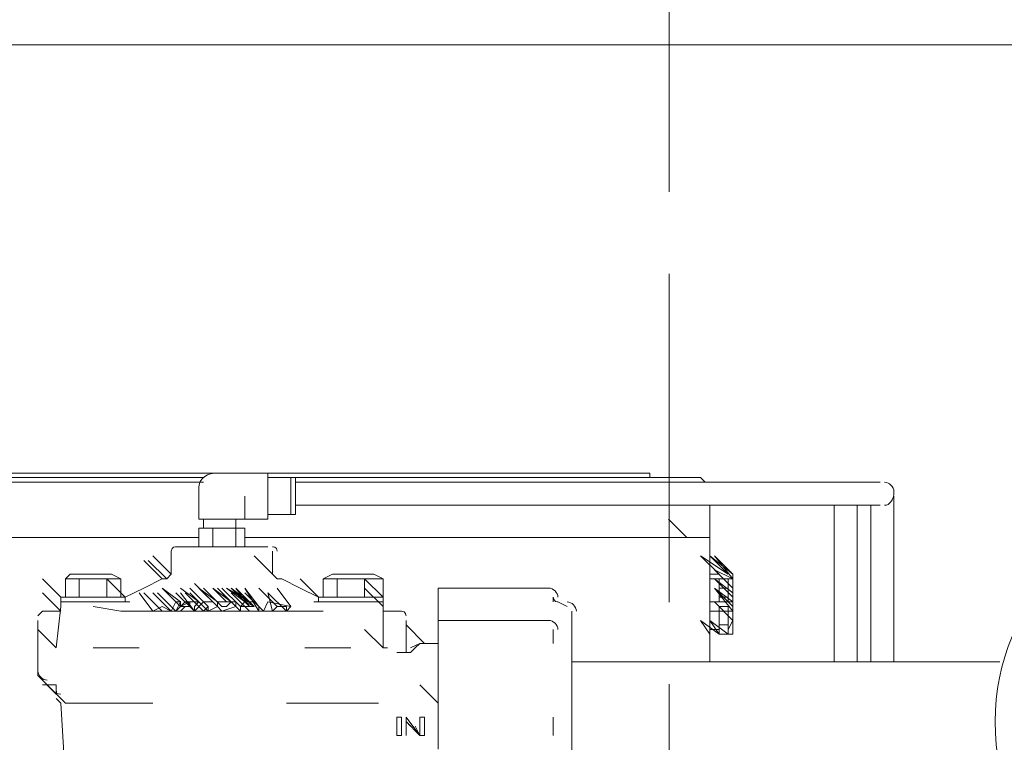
# Model space of a CAD drawing. Header units: millimetres. Extents: x -300186 to 535068, y -28581 to 763298.
# Tile 321 of 405: x 12806 to 13058, y 329846 to 330031. Entities that reach past the tile are written whole.
import ezdxf

# ---------------------------------------------------------------- set-up
doc = ezdxf.new("R2010")
doc.units = ezdxf.units.MM
doc.header["$LTSCALE"] = 10
doc.linetypes.add('ACAD_ISO02W100', pattern=[15, 12, -3])
for name, color, linetype, lineweight in [('koty', 6, 'Continuous', 9), ('NS_tenka', 252, 'Continuous', 18), ('NS_tlusta', 252, 'Continuous', 18)]:
    doc.layers.add(name, color=color, linetype=linetype, lineweight=lineweight)
doc.layers.add('popisky', color=6, linetype='Continuous')

# ---------------------------------------------------------------- blocks, each defined once
blk = doc.blocks.new('A$C12ac11e3')
at = {"layer": 'NS_tenka', "linetype": 'ACAD_ISO02W100', "ltscale": 0.7}
blk.add_line((-583.23, 5144.69), (-583.23, 8791.68), dxfattribs=at)
at = {"layer": 'NS_tenka'}
for p, q in [((-700.13, 5597.71), (-807.37, 5597.71)), ((-685.99, 5597.71), (-700.13, 5597.71)), ((-700.13, 5597.71), (-700.13, 5597.71)), ((-685.99, 5597.71), (-685.99, 5585.92)), ((-685.99, 5597.71), (-588.18, 5597.71)), ((-588.18, 5597.71), (-588.18, 5596.53)), ((-816.8, 5596.53), (-702.49, 5596.53)), ((-702.49, 5595.35), (-816.8, 5595.35)), ((-702.49, 5596.53), (-702.49, 5596.53)), ((-680.1, 5596.53), (-685.99, 5596.53)), ((-685.99, 5596.53), (-685.99, 5596.53)), ((-678.92, 5596.53), (-680.1, 5596.53)), ((-680.1, 5596.53), (-680.1, 5596.53)), ((-680.1, 5596.53), (-680.1, 5596.53)), ((-680.1, 5596.53), (-680.1, 5596.53)), ((-680.1, 5596.53), (-680.1, 5587.1)), ((-680.1, 5596.53), (-680.1, 5587.1)), ((-680.1, 5596.53), (-680.1, 5596.53)), ((-680.1, 5596.53), (-680.1, 5596.53)), ((-678.92, 5596.53), (-678.92, 5587.1)), ((-678.92, 5596.53), (-578.75, 5596.53)), ((-538.69, 5595.35), (-678.92, 5595.35)), ((-578.75, 5595.35), (-678.92, 5595.35)), ((-678.92, 5595.35), (-678.92, 5595.35)), ((-578.75, 5596.53), (-576.4, 5596.53)), ((-578.75, 5596.53), (-578.75, 5596.53)), ((-575.22, 5595.35), (-578.75, 5595.35)), ((-576.4, 5596.53), (-575.22, 5596.53)), ((-575.22, 5596.53), (-574.04, 5595.35)), ((-574.04, 5595.35), (-575.22, 5595.35)), ((-574.04, 5595.35), (-574.04, 5595.35)), ((-574.04, 5595.35), (-574.04, 5595.35)), ((-529.26, 5595.35), (-538.69, 5595.35)), ((-703.67, 5591.82), (-703.67, 5594.17)), ((-703.67, 5594.17), (-703.67, 5594.17)), ((-703.67, 5585.92), (-703.67, 5591.82)), ((-691.88, 5591.82), (-691.88, 5585.92)), ((-525.72, 5582.39), (-525.72, 5591.82)), ((-525.72, 5591.82), (-525.72, 5591.82)), ((-678.92, 5589.46), (-538.69, 5589.46)), ((-572.86, 5581.21), (-572.86, 5589.46)), ((-572.86, 5589.46), (-572.86, 5589.46)), ((-541.04, 5589.46), (-541.04, 5582.39)), ((-538.69, 5589.46), (-529.26, 5589.46)), ((-538.69, 5589.46), (-538.69, 5589.46)), ((-535.15, 5582.39), (-535.15, 5589.46)), ((-535.15, 5589.46), (-535.15, 5589.46)), ((-531.62, 5589.46), (-531.62, 5582.39)), ((-529.26, 5589.46), (-529.26, 5589.46)), ((-700.13, 5585.92), (-703.67, 5585.92)), ((-702.49, 5585.92), (-702.49, 5583.57)), ((-691.88, 5585.92), (-700.13, 5585.92)), ((-694.24, 5583.57), (-694.24, 5585.92)), ((-694.24, 5585.92), (-694.24, 5585.92)), ((-691.88, 5585.92), (-685.99, 5585.92)), ((-685.99, 5587.1), (-680.1, 5587.1)), ((-685.99, 5585.92), (-685.99, 5585.92)), ((-685.99, 5585.92), (-685.99, 5585.92)), ((-680.1, 5587.1), (-680.1, 5587.1)), ((-680.1, 5587.1), (-678.92, 5587.1)), ((-680.1, 5587.1), (-680.1, 5587.1)), ((-680.1, 5587.1), (-680.1, 5587.1)), ((-680.1, 5587.1), (-680.1, 5587.1)), ((-680.1, 5587.1), (-680.1, 5587.1)), ((-678.92, 5587.1), (-678.92, 5587.1)), ((-678.92, 5587.1), (-678.92, 5587.1)), ((-578.75, 5581.21), (-583.47, 5585.92)), ((-583.47, 5585.92), (-583.47, 5585.92)), ((-700.13, 5583.57), (-703.67, 5583.57)), ((-703.67, 5583.57), (-703.67, 5578.85)), ((-702.49, 5583.57), (-702.49, 5583.57)), ((-694.24, 5583.57), (-700.13, 5583.57)), ((-700.13, 5583.57), (-700.13, 5578.85)), ((-694.24, 5578.85), (-694.24, 5583.57)), ((-691.88, 5583.57), (-694.24, 5583.57)), ((-691.88, 5578.85), (-691.88, 5583.57)), ((-541.04, 5582.39), (-541.04, 5582.39)), ((-541.04, 5582.39), (-541.04, 5549.39)), ((-535.15, 5549.39), (-535.15, 5582.39)), ((-535.15, 5582.39), (-535.15, 5582.39)), ((-531.62, 5582.39), (-531.62, 5582.39)), ((-531.62, 5582.39), (-531.62, 5549.39)), ((-525.72, 5549.39), (-525.72, 5582.39)), ((-525.72, 5582.39), (-525.72, 5582.39)), ((-703.67, 5581.21), (-817.97, 5581.21)), ((-578.75, 5581.21), (-691.88, 5581.21)), ((-691.88, 5581.21), (-691.88, 5581.21)), ((-575.22, 5581.21), (-578.75, 5581.21)), ((-578.75, 5581.21), (-572.86, 5581.21)), ((-572.86, 5581.21), (-575.22, 5581.21)), ((-572.86, 5581.21), (-572.86, 5549.39)), ((-710.74, 5577.68), (-710.74, 5571.78)), ((-702.49, 5578.85), (-709.56, 5578.85)), ((-693.06, 5578.85), (-702.49, 5578.85)), ((-685.99, 5578.85), (-693.06, 5578.85)), ((-684.81, 5571.78), (-684.81, 5577.68)), ((-684.81, 5577.68), (-684.81, 5577.68)), ((-713.09, 5570.61), (-717.81, 5575.32)), ((-717.81, 5575.32), (-717.81, 5575.32)), ((-711.92, 5570.61), (-716.63, 5575.32)), ((-716.63, 5575.32), (-716.63, 5575.32)), ((-710.74, 5571.78), (-715.45, 5576.5)), ((-715.45, 5576.5), (-715.45, 5576.5)), ((-684.81, 5571.78), (-689.53, 5576.5)), ((-689.53, 5576.5), (-689.53, 5576.5)), ((-683.63, 5570.61), (-688.35, 5575.32)), ((-688.35, 5575.32), (-688.35, 5575.32)), ((-570.5, 5571.78), (-575.22, 5576.5)), ((-575.22, 5576.5), (-568.15, 5571.78)), ((-568.15, 5571.78), (-572.86, 5576.5)), ((-572.86, 5576.5), (-566.97, 5571.78)), ((-566.97, 5571.78), (-571.68, 5576.5)), ((-571.68, 5576.5), (-566.97, 5570.61)), ((-566.97, 5568.25), (-571.68, 5572.96)), ((-571.68, 5572.96), (-566.97, 5570.61)), ((-739.02, 5565.89), (-743.73, 5570.61)), ((-743.73, 5570.61), (-743.73, 5570.61)), ((-736.66, 5571.78), (-737.84, 5570.61)), ((-737.84, 5570.61), (-737.84, 5570.61)), ((-734.31, 5570.61), (-737.84, 5570.61)), ((-737.84, 5565.89), (-737.84, 5570.61)), ((-737.84, 5570.61), (-737.84, 5570.61)), ((-736.66, 5571.78), (-726.06, 5571.78)), ((-727.23, 5570.61), (-734.31, 5570.61)), ((-734.31, 5565.89), (-734.31, 5570.61)), ((-734.31, 5570.61), (-734.31, 5570.61)), ((-722.52, 5565.89), (-727.23, 5570.61)), ((-727.23, 5565.89), (-727.23, 5570.61)), ((-727.23, 5570.61), (-723.7, 5570.61)), ((-723.7, 5570.61), (-726.06, 5571.78)), ((-726.06, 5571.78), (-726.06, 5571.78)), ((-726.06, 5571.78), (-726.06, 5571.78)), ((-723.7, 5565.89), (-723.7, 5570.61)), ((-723.7, 5570.61), (-723.7, 5570.61)), ((-713.09, 5570.61), (-717.81, 5568.25)), ((-713.09, 5570.61), (-711.92, 5570.61)), ((-711.92, 5570.61), (-713.09, 5570.61)), ((-710.74, 5571.78), (-711.92, 5570.61)), ((-711.92, 5570.61), (-711.92, 5570.61)), ((-710.74, 5571.78), (-710.74, 5571.78)), ((-683.63, 5570.61), (-684.81, 5571.78)), ((-684.81, 5571.78), (-684.81, 5571.78)), ((-683.63, 5570.61), (-683.63, 5570.61)), ((-683.63, 5570.61), (-683.63, 5570.61)), ((-683.63, 5570.61), (-682.45, 5570.61)), ((-677.74, 5568.25), (-682.45, 5570.61)), ((-682.45, 5570.61), (-682.45, 5570.61)), ((-673.03, 5565.89), (-677.74, 5570.61)), ((-677.74, 5570.61), (-677.74, 5570.61)), ((-669.49, 5571.78), (-671.85, 5570.61)), ((-671.85, 5570.61), (-671.85, 5570.61)), ((-668.31, 5570.61), (-671.85, 5570.61)), ((-671.85, 5570.61), (-671.85, 5570.61)), ((-671.85, 5565.89), (-671.85, 5570.61)), ((-671.85, 5570.61), (-671.85, 5570.61)), ((-669.49, 5571.78), (-658.89, 5571.78)), ((-668.31, 5565.89), (-668.31, 5570.61)), ((-668.31, 5570.61), (-661.24, 5570.61)), ((-656.53, 5565.89), (-661.24, 5570.61)), ((-661.24, 5565.89), (-661.24, 5570.61)), ((-661.24, 5570.61), (-661.24, 5570.61)), ((-656.53, 5570.61), (-661.24, 5570.61)), ((-661.24, 5570.61), (-661.24, 5570.61)), ((-656.53, 5570.61), (-658.89, 5571.78)), ((-658.89, 5571.78), (-658.89, 5571.78)), ((-658.89, 5571.78), (-658.89, 5571.78)), ((-656.53, 5565.89), (-656.53, 5570.61)), ((-656.53, 5570.61), (-656.53, 5570.61)), ((-572.86, 5571.78), (-570.5, 5571.78)), ((-570.5, 5570.61), (-572.86, 5570.61)), ((-566.97, 5565.89), (-571.68, 5570.61)), ((-571.68, 5570.61), (-571.68, 5570.61)), ((-566.97, 5567.07), (-571.68, 5570.61)), ((-571.68, 5570.61), (-571.68, 5570.61)), ((-566.97, 5567.07), (-571.68, 5570.61)), ((-571.68, 5570.61), (-571.68, 5570.61)), ((-571.68, 5570.61), (-566.97, 5565.89)), ((-570.5, 5564.71), (-570.5, 5570.61)), ((-568.15, 5570.61), (-570.5, 5570.61)), ((-570.5, 5570.61), (-570.5, 5570.61)), ((-570.5, 5570.61), (-570.5, 5570.61)), ((-570.5, 5570.61), (-570.5, 5570.61)), ((-566.97, 5570.61), (-568.15, 5570.61)), ((-568.15, 5570.61), (-568.15, 5564.71)), ((-568.15, 5570.61), (-568.15, 5570.61)), ((-568.15, 5570.61), (-568.15, 5570.61)), ((-566.97, 5570.61), (-566.97, 5571.78)), ((-566.97, 5570.61), (-566.97, 5570.61)), ((-566.97, 5570.61), (-566.97, 5570.61)), ((-566.97, 5570.61), (-566.97, 5569.43)), ((-739.02, 5562.36), (-743.73, 5567.07)), ((-743.73, 5567.07), (-743.73, 5567.07)), ((-717.81, 5568.25), (-722.52, 5565.89)), ((-715.45, 5562.36), (-718.99, 5567.07)), ((-718.99, 5567.07), (-718.99, 5567.07)), ((-713.09, 5562.36), (-717.81, 5567.07)), ((-717.81, 5567.07), (-717.81, 5567.07)), ((-713.09, 5562.36), (-717.81, 5567.07)), ((-717.81, 5567.07), (-717.81, 5567.07)), ((-710.74, 5562.36), (-715.45, 5567.07)), ((-715.45, 5567.07), (-715.45, 5567.07)), ((-709.56, 5562.36), (-714.27, 5567.07)), ((-714.27, 5567.07), (-714.27, 5567.07)), ((-709.56, 5562.36), (-714.27, 5567.07)), ((-714.27, 5567.07), (-714.27, 5567.07)), ((-708.38, 5564.71), (-713.09, 5568.25)), ((-713.09, 5568.25), (-713.09, 5568.25)), ((-708.38, 5563.53), (-713.09, 5568.25)), ((-713.09, 5568.25), (-713.09, 5568.25)), ((-708.38, 5563.53), (-713.09, 5568.25)), ((-713.09, 5568.25), (-713.09, 5568.25)), ((-704.84, 5562.36), (-709.56, 5567.07)), ((-709.56, 5567.07), (-709.56, 5567.07)), ((-703.67, 5564.71), (-708.38, 5568.25)), ((-708.38, 5568.25), (-708.38, 5568.25)), ((-704.84, 5562.36), (-708.38, 5567.07)), ((-708.38, 5567.07), (-708.38, 5567.07)), ((-702.49, 5562.36), (-707.2, 5567.07)), ((-707.2, 5567.07), (-707.2, 5567.07)), ((-701.31, 5563.53), (-706.02, 5568.25)), ((-701.31, 5562.36), (-706.02, 5567.07)), ((-706.02, 5567.07), (-706.02, 5567.07)), ((-700.13, 5564.71), (-704.84, 5569.43)), ((-704.84, 5569.43), (-704.84, 5569.43)), ((-698.95, 5564.71), (-703.67, 5568.25)), ((-703.67, 5568.25), (-703.67, 5568.25)), ((-698.95, 5563.53), (-703.67, 5568.25)), ((-703.67, 5568.25), (-703.67, 5568.25)), ((-697.77, 5563.53), (-702.49, 5568.25)), ((-695.42, 5564.71), (-700.13, 5568.25)), ((-700.13, 5568.25), (-696.6, 5564.71)), ((-695.42, 5564.71), (-700.13, 5568.25)), ((-700.13, 5568.25), (-696.6, 5564.71)), ((-694.24, 5563.53), (-698.95, 5568.25)), ((-698.95, 5568.25), (-698.95, 5568.25)), ((-693.06, 5563.53), (-697.77, 5568.25)), ((-693.06, 5562.36), (-697.77, 5567.07)), ((-697.77, 5567.07), (-697.77, 5567.07)), ((-691.88, 5564.71), (-696.6, 5568.25)), ((-696.6, 5568.25), (-690.7, 5564.71)), ((-691.88, 5564.71), (-696.6, 5568.25)), ((-696.6, 5568.25), (-696.6, 5568.25)), ((-690.7, 5564.71), (-695.42, 5568.25)), ((-695.42, 5568.25), (-691.88, 5564.71)), ((-690.7, 5564.71), (-695.42, 5568.25)), ((-695.42, 5568.25), (-689.53, 5563.53)), ((-690.7, 5563.53), (-695.42, 5568.25)), ((-695.42, 5568.25), (-695.42, 5568.25)), ((-690.7, 5564.71), (-695.42, 5568.25)), ((-695.42, 5568.25), (-695.42, 5568.25)), ((-690.7, 5564.71), (-695.42, 5568.25)), ((-695.42, 5568.25), (-695.42, 5568.25)), ((-690.7, 5564.71), (-695.42, 5568.25)), ((-695.42, 5568.25), (-695.42, 5568.25)), ((-690.7, 5562.36), (-695.42, 5567.07)), ((-689.53, 5563.53), (-694.24, 5568.25)), ((-694.24, 5568.25), (-690.7, 5564.71)), ((-689.53, 5563.53), (-694.24, 5568.25)), ((-694.24, 5568.25), (-690.7, 5563.53)), ((-689.53, 5563.53), (-694.24, 5568.25)), ((-694.24, 5568.25), (-694.24, 5568.25)), ((-689.53, 5563.53), (-694.24, 5568.25)), ((-694.24, 5568.25), (-690.7, 5563.53)), ((-688.35, 5563.53), (-691.88, 5568.25)), ((-691.88, 5568.25), (-691.88, 5568.25)), ((-688.35, 5563.53), (-691.88, 5568.25)), ((-691.88, 5568.25), (-688.35, 5562.36)), ((-688.35, 5563.53), (-691.88, 5568.25)), ((-691.88, 5568.25), (-691.88, 5568.25)), ((-688.35, 5563.53), (-691.88, 5568.25)), ((-687.17, 5562.36), (-691.88, 5567.07)), ((-691.88, 5567.07), (-691.88, 5567.07)), ((-683.63, 5563.53), (-688.35, 5568.25)), ((-688.35, 5568.25), (-688.35, 5568.25)), ((-681.28, 5562.36), (-685.99, 5567.07)), ((-685.99, 5567.07), (-684.81, 5562.36)), ((-681.28, 5562.36), (-685.99, 5567.07)), ((-685.99, 5567.07), (-685.99, 5567.07)), ((-681.28, 5562.36), (-685.99, 5567.07)), ((-685.99, 5567.07), (-685.99, 5567.07)), ((-680.1, 5563.53), (-683.63, 5568.25)), ((-683.63, 5568.25), (-683.63, 5568.25)), ((-673.03, 5565.89), (-677.74, 5568.25)), ((-656.53, 5563.53), (-661.24, 5568.25)), ((-661.24, 5568.25), (-661.24, 5568.25)), ((-614.11, 5568.25), (-642.39, 5568.25)), ((-642.39, 5568.25), (-642.39, 5568.25)), ((-642.39, 5568.25), (-642.39, 5564.71)), ((-566.97, 5564.71), (-571.68, 5568.25)), ((-571.68, 5568.25), (-566.97, 5564.71)), ((-566.97, 5563.53), (-571.68, 5568.25)), ((-571.68, 5568.25), (-566.97, 5562.36)), ((-566.97, 5563.53), (-571.68, 5568.25)), ((-571.68, 5568.25), (-566.97, 5564.71)), ((-570.5, 5568.25), (-568.15, 5568.25)), ((-570.5, 5565.89), (-570.5, 5567.07)), ((-570.5, 5567.07), (-570.5, 5567.07)), ((-568.15, 5568.25), (-568.15, 5568.25)), ((-566.97, 5569.43), (-566.97, 5568.25)), ((-566.97, 5568.25), (-566.97, 5567.07)), ((-566.97, 5564.71), (-566.97, 5568.25)), ((-566.97, 5568.25), (-566.97, 5567.07)), ((-566.97, 5568.25), (-566.97, 5568.25)), ((-566.97, 5567.07), (-566.97, 5567.07)), ((-566.97, 5567.07), (-566.97, 5565.89)), ((-739.02, 5565.89), (-739.02, 5564.71)), ((-722.52, 5565.89), (-739.02, 5565.89)), ((-739.02, 5565.89), (-739.02, 5565.89)), ((-739.02, 5564.71), (-739.02, 5563.53)), ((-739.02, 5564.71), (-739.02, 5564.71)), ((-739.02, 5564.71), (-739.02, 5564.71)), ((-739.02, 5564.71), (-739.02, 5564.71)), ((-739.02, 5564.71), (-723.7, 5564.71)), ((-722.52, 5564.71), (-739.02, 5564.71)), ((-739.02, 5564.71), (-739.02, 5564.71)), ((-723.7, 5564.71), (-723.7, 5564.71)), ((-722.52, 5564.71), (-723.7, 5564.71)), ((-723.7, 5564.71), (-723.7, 5564.71)), ((-722.52, 5564.71), (-722.52, 5565.89)), ((-721.34, 5564.71), (-722.52, 5564.71)), ((-722.52, 5564.71), (-722.52, 5564.71)), ((-709.56, 5564.71), (-710.74, 5562.36)), ((-709.56, 5562.36), (-708.38, 5564.71)), ((-708.38, 5564.71), (-709.56, 5564.71)), ((-708.38, 5564.71), (-708.38, 5563.53)), ((-706.02, 5564.71), (-708.38, 5563.53)), ((-707.2, 5564.71), (-708.38, 5563.53)), ((-708.38, 5563.53), (-706.02, 5564.71)), ((-703.67, 5564.71), (-707.2, 5564.71)), ((-706.02, 5564.71), (-706.02, 5563.53)), ((-703.67, 5564.71), (-704.84, 5563.53)), ((-704.84, 5563.53), (-703.67, 5564.71)), ((-702.49, 5564.71), (-704.84, 5562.36)), ((-701.31, 5564.71), (-702.49, 5564.71)), ((-700.13, 5564.71), (-701.31, 5564.71)), ((-700.13, 5564.71), (-700.13, 5564.71)), ((-700.13, 5564.71), (-700.13, 5564.71)), ((-700.13, 5564.71), (-700.13, 5564.71)), ((-698.95, 5563.53), (-700.13, 5564.71)), ((-700.13, 5564.71), (-700.13, 5564.71)), ((-698.95, 5563.53), (-698.95, 5564.71)), ((-698.95, 5564.71), (-698.95, 5564.71)), ((-698.95, 5564.71), (-695.42, 5564.71)), ((-698.95, 5563.53), (-698.95, 5564.71)), ((-696.6, 5564.71), (-697.77, 5564.71)), ((-696.6, 5564.71), (-697.77, 5564.71)), ((-696.6, 5563.53), (-695.42, 5564.71)), ((-695.42, 5564.71), (-694.24, 5564.71)), ((-694.24, 5564.71), (-694.24, 5563.53)), ((-691.88, 5564.71), (-693.06, 5563.53)), ((-690.7, 5564.71), (-691.88, 5564.71)), ((-691.88, 5564.71), (-691.88, 5564.71)), ((-689.53, 5564.71), (-691.88, 5564.71)), ((-691.88, 5564.71), (-691.88, 5564.71)), ((-691.88, 5564.71), (-689.53, 5563.53)), ((-691.88, 5564.71), (-690.7, 5564.71)), ((-690.7, 5564.71), (-691.88, 5564.71)), ((-689.53, 5564.71), (-688.35, 5563.53)), ((-685.99, 5564.71), (-687.17, 5562.36)), ((-680.1, 5563.53), (-685.99, 5564.71)), ((-673.03, 5564.71), (-674.21, 5564.71)), ((-674.21, 5564.71), (-674.21, 5564.71)), ((-673.03, 5565.89), (-673.03, 5564.71)), ((-656.53, 5565.89), (-673.03, 5565.89)), ((-673.03, 5565.89), (-673.03, 5565.89)), ((-673.03, 5564.71), (-673.03, 5564.71)), ((-656.53, 5564.71), (-673.03, 5564.71)), ((-673.03, 5564.71), (-673.03, 5564.71)), ((-671.85, 5564.71), (-673.03, 5564.71)), ((-673.03, 5564.71), (-673.03, 5564.71)), ((-671.85, 5564.71), (-656.53, 5564.71)), ((-656.53, 5564.71), (-656.53, 5565.89)), ((-656.53, 5563.53), (-656.53, 5564.71)), ((-656.53, 5564.71), (-656.53, 5564.71)), ((-656.53, 5564.71), (-656.53, 5564.71)), ((-656.53, 5564.71), (-656.53, 5564.71)), ((-656.53, 5564.71), (-656.53, 5564.71)), ((-642.39, 5564.71), (-642.39, 5563.53)), ((-612.93, 5564.71), (-612.93, 5565.89)), ((-612.93, 5565.89), (-612.93, 5565.89)), ((-609.39, 5563.53), (-611.75, 5564.71)), ((-611.75, 5564.71), (-611.75, 5564.71)), ((-572.86, 5564.71), (-570.5, 5564.71)), ((-566.97, 5560), (-571.68, 5564.71)), ((-571.68, 5564.71), (-571.68, 5564.71)), ((-566.97, 5560), (-571.68, 5564.71)), ((-571.68, 5564.71), (-571.68, 5564.71)), ((-571.68, 5564.71), (-571.68, 5564.71)), ((-568.15, 5565.89), (-570.5, 5565.89)), ((-570.5, 5565.89), (-570.5, 5565.89)), ((-570.5, 5564.71), (-570.5, 5564.71)), ((-570.5, 5564.71), (-568.15, 5564.71)), ((-568.15, 5564.71), (-568.15, 5564.71)), ((-568.15, 5564.71), (-566.97, 5564.71)), ((-566.97, 5564.71), (-566.97, 5565.89)), ((-566.97, 5565.89), (-566.97, 5564.71)), ((-566.97, 5564.71), (-566.97, 5563.53)), ((-566.97, 5563.53), (-566.97, 5564.71)), ((-739.02, 5562.36), (-743.73, 5562.36)), ((-743.73, 5562.36), (-743.73, 5562.36)), ((-740.2, 5552.93), (-739.02, 5563.53)), ((-739.02, 5563.53), (-739.02, 5563.53)), ((-739.02, 5563.53), (-739.02, 5563.53)), ((-723.7, 5562.36), (-730.77, 5563.53)), ((-730.77, 5563.53), (-730.77, 5563.53)), ((-718.99, 5562.36), (-723.7, 5562.36)), ((-723.7, 5562.36), (-723.7, 5562.36)), ((-677.74, 5562.36), (-718.99, 5562.36)), ((-718.99, 5562.36), (-718.99, 5562.36)), ((-718.99, 5562.36), (-718.99, 5562.36)), ((-718.99, 5562.36), (-718.99, 5562.36)), ((-713.09, 5563.53), (-715.45, 5562.36)), ((-713.09, 5562.36), (-715.45, 5562.36)), ((-715.45, 5562.36), (-713.09, 5562.36)), ((-710.74, 5562.36), (-713.09, 5563.53)), ((-710.74, 5562.36), (-713.09, 5562.36)), ((-713.09, 5562.36), (-713.09, 5562.36)), ((-713.09, 5562.36), (-713.09, 5562.36)), ((-713.09, 5562.36), (-710.74, 5562.36)), ((-709.56, 5562.36), (-710.74, 5562.36)), ((-710.74, 5562.36), (-709.56, 5562.36)), ((-708.38, 5563.53), (-709.56, 5562.36)), ((-704.84, 5562.36), (-709.56, 5562.36)), ((-708.38, 5562.36), (-709.56, 5562.36)), ((-709.56, 5562.36), (-704.84, 5562.36)), ((-708.38, 5563.53), (-706.02, 5563.53)), ((-707.2, 5563.53), (-708.38, 5563.53)), ((-708.38, 5563.53), (-706.02, 5563.53)), ((-707.2, 5563.53), (-708.38, 5562.36)), ((-706.02, 5563.53), (-707.2, 5563.53)), ((-706.02, 5563.53), (-707.2, 5563.53)), ((-704.84, 5563.53), (-704.84, 5562.36)), ((-704.84, 5562.36), (-704.84, 5563.53)), ((-702.49, 5562.36), (-704.84, 5562.36)), ((-704.84, 5562.36), (-702.49, 5562.36)), ((-701.31, 5563.53), (-702.49, 5562.36)), ((-702.49, 5562.36), (-701.31, 5563.53)), ((-698.95, 5563.53), (-701.31, 5562.36)), ((-701.31, 5562.36), (-701.31, 5563.53)), ((-701.31, 5562.36), (-701.31, 5563.53)), ((-701.31, 5562.36), (-698.95, 5563.53)), ((-701.31, 5563.53), (-701.31, 5563.53)), ((-697.77, 5562.36), (-698.95, 5563.53)), ((-697.77, 5562.36), (-698.95, 5563.53)), ((-698.95, 5563.53), (-698.95, 5563.53)), ((-694.24, 5563.53), (-697.77, 5562.36)), ((-696.6, 5563.53), (-697.77, 5563.53)), ((-694.24, 5563.53), (-697.77, 5562.36)), ((-694.24, 5563.53), (-694.24, 5563.53)), ((-694.24, 5563.53), (-694.24, 5563.53)), ((-690.7, 5563.53), (-693.06, 5563.53)), ((-690.7, 5563.53), (-693.06, 5563.53)), ((-693.06, 5563.53), (-693.06, 5562.36)), ((-690.7, 5563.53), (-693.06, 5563.53)), ((-690.7, 5562.36), (-693.06, 5562.36)), ((-693.06, 5562.36), (-690.7, 5562.36)), ((-689.53, 5563.53), (-690.7, 5563.53)), ((-688.35, 5562.36), (-690.7, 5562.36)), ((-688.35, 5562.36), (-690.7, 5562.36)), ((-688.35, 5563.53), (-688.35, 5562.36)), ((-681.28, 5562.36), (-687.17, 5562.36)), ((-687.17, 5562.36), (-681.28, 5562.36)), ((-684.81, 5562.36), (-683.63, 5563.53)), ((-683.63, 5563.53), (-684.81, 5562.36)), ((-683.63, 5563.53), (-681.28, 5563.53)), ((-681.28, 5563.53), (-683.63, 5563.53)), ((-680.1, 5563.53), (-681.28, 5562.36)), ((-681.28, 5563.53), (-681.28, 5562.36)), ((-681.28, 5562.36), (-680.1, 5563.53)), ((-681.28, 5562.36), (-681.28, 5562.36)), ((-681.28, 5562.36), (-681.28, 5562.36)), ((-681.28, 5562.36), (-681.28, 5562.36)), ((-675.38, 5562.36), (-677.74, 5562.36)), ((-677.74, 5562.36), (-677.74, 5562.36)), ((-671.85, 5562.36), (-675.38, 5562.36)), ((-675.38, 5562.36), (-675.38, 5562.36)), ((-656.53, 5552.93), (-656.53, 5563.53)), ((-656.53, 5563.53), (-656.53, 5563.53)), ((-651.82, 5562.36), (-656.53, 5562.36)), ((-656.53, 5562.36), (-656.53, 5562.36)), ((-642.39, 5560), (-642.39, 5563.53)), ((-642.39, 5563.53), (-642.39, 5563.53)), ((-608.21, 5503.43), (-608.21, 5562.36)), ((-608.21, 5562.36), (-608.21, 5562.36)), ((-570.5, 5562.36), (-572.86, 5562.36)), ((-568.15, 5563.53), (-570.5, 5563.53)), ((-570.5, 5563.53), (-570.5, 5562.36)), ((-570.5, 5561.18), (-570.5, 5562.36)), ((-570.5, 5562.36), (-570.5, 5562.36)), ((-570.5, 5562.36), (-570.5, 5562.36)), ((-570.5, 5562.36), (-568.15, 5562.36)), ((-570.5, 5557.64), (-570.5, 5562.36)), ((-568.15, 5562.36), (-568.15, 5563.53)), ((-566.97, 5562.36), (-568.15, 5562.36)), ((-568.15, 5562.36), (-568.15, 5562.36)), ((-568.15, 5562.36), (-568.15, 5562.36)), ((-568.15, 5562.36), (-568.15, 5557.64)), ((-566.97, 5563.53), (-566.97, 5562.36)), ((-566.97, 5562.36), (-566.97, 5563.53)), ((-566.97, 5562.36), (-566.97, 5562.36)), ((-566.97, 5562.36), (-566.97, 5561.18)), ((-566.97, 5562.36), (-566.97, 5562.36)), ((-566.97, 5562.36), (-566.97, 5560)), ((-566.97, 5560), (-566.97, 5562.36)), ((-566.97, 5562.36), (-566.97, 5562.36)), ((-744.91, 5560), (-744.91, 5552.93)), ((-650.64, 5552.93), (-650.64, 5560)), ((-650.64, 5560), (-650.64, 5560)), ((-614.11, 5560), (-642.39, 5560)), ((-642.39, 5560), (-642.39, 5560)), ((-642.39, 5550.57), (-642.39, 5560)), ((-642.39, 5560), (-642.39, 5560)), ((-570.5, 5556.46), (-575.22, 5560)), ((-575.22, 5560), (-572.86, 5556.46)), ((-568.15, 5556.46), (-572.86, 5560)), ((-572.86, 5560), (-570.5, 5556.46)), ((-568.15, 5557.64), (-566.97, 5560)), ((-566.97, 5561.18), (-566.97, 5560)), ((-566.97, 5560), (-566.97, 5560)), ((-566.97, 5560), (-566.97, 5560)), ((-566.97, 5560), (-566.97, 5558.82)), ((-740.2, 5552.93), (-744.91, 5557.64)), ((-744.91, 5557.64), (-744.91, 5557.64)), ((-740.2, 5552.93), (-744.91, 5557.64)), ((-744.91, 5557.64), (-744.91, 5557.64)), ((-656.53, 5552.93), (-661.24, 5557.64)), ((-661.24, 5557.64), (-661.24, 5557.64)), ((-645.92, 5554.11), (-650.64, 5558.82)), ((-650.64, 5558.82), (-650.64, 5558.82)), ((-612.93, 5554.11), (-612.93, 5557.64)), ((-612.93, 5557.64), (-612.93, 5557.64)), ((-572.86, 5557.64), (-570.5, 5557.64)), ((-568.15, 5558.82), (-570.5, 5558.82)), ((-570.5, 5558.82), (-570.5, 5558.82)), ((-570.5, 5556.46), (-570.5, 5557.64)), ((-570.5, 5557.64), (-570.5, 5557.64)), ((-568.15, 5557.64), (-568.15, 5557.64)), ((-568.15, 5556.46), (-568.15, 5557.64)), ((-568.15, 5557.64), (-568.15, 5556.46)), ((-566.97, 5558.82), (-566.97, 5557.64)), ((-566.97, 5557.64), (-566.97, 5557.64)), ((-566.97, 5557.64), (-566.97, 5556.46)), ((-570.5, 5556.46), (-568.15, 5556.46)), ((-566.97, 5556.46), (-568.15, 5556.46)), ((-568.15, 5556.46), (-568.15, 5556.46)), ((-568.15, 5556.46), (-568.15, 5556.46)), ((-568.15, 5556.46), (-568.15, 5556.46)), ((-568.15, 5556.46), (-568.15, 5556.46)), ((-566.97, 5556.46), (-566.97, 5556.46)), ((-744.91, 5552.93), (-744.91, 5552.93)), ((-744.91, 5552.93), (-744.91, 5545.86)), ((-720.16, 5552.93), (-730.77, 5552.93)), ((-730.77, 5552.93), (-730.77, 5552.93)), ((-718.99, 5552.93), (-720.16, 5552.93)), ((-720.16, 5552.93), (-720.16, 5552.93)), ((-675.38, 5552.93), (-676.56, 5552.93)), ((-676.56, 5552.93), (-676.56, 5552.93)), ((-664.78, 5552.93), (-675.38, 5552.93)), ((-675.38, 5552.93), (-675.38, 5552.93)), ((-655.35, 5552.93), (-656.53, 5552.93)), ((-656.53, 5552.93), (-656.53, 5552.93)), ((-650.64, 5551.75), (-650.64, 5552.93)), ((-650.64, 5552.93), (-650.64, 5552.93)), ((-647.1, 5554.11), (-649.46, 5552.93)), ((-648.28, 5552.93), (-649.46, 5551.75)), ((-648.28, 5552.93), (-647.1, 5554.11)), ((-647.1, 5554.11), (-645.92, 5554.11)), ((-645.92, 5554.11), (-647.1, 5554.11)), ((-643.57, 5554.11), (-645.92, 5554.11)), ((-645.92, 5554.11), (-645.92, 5554.11)), ((-642.39, 5554.11), (-643.57, 5554.11)), ((-643.57, 5554.11), (-643.57, 5554.11)), ((-651.82, 5551.75), (-652.99, 5551.75)), ((-652.99, 5551.75), (-652.99, 5551.75)), ((-650.64, 5551.75), (-651.82, 5551.75)), ((-651.82, 5551.75), (-651.82, 5551.75)), ((-649.46, 5551.75), (-650.64, 5551.75)), ((-650.64, 5551.75), (-650.64, 5551.75)), ((-642.39, 5550.57), (-642.39, 5549.39)), ((-642.39, 5538.79), (-642.39, 5549.39)), ((-642.39, 5549.39), (-642.39, 5549.39)), ((-642.39, 5549.39), (-642.39, 5549.39)), ((-498.62, 5549.39), (-608.21, 5549.39)), ((-608.21, 5549.39), (-608.21, 5549.39)), ((-541.04, 5549.39), (-541.04, 5549.39)), ((-531.62, 5549.39), (-531.62, 5549.39)), ((-744.91, 5545.86), (-744.91, 5545.86)), ((-740.2, 5541.14), (-744.91, 5545.86)), ((-744.91, 5545.86), (-744.91, 5545.86)), ((-743.73, 5543.5), (-741.38, 5543.5)), ((-737.84, 5538.79), (-742.55, 5543.5)), ((-742.55, 5543.5), (-742.55, 5543.5)), ((-741.38, 5543.5), (-741.38, 5543.5)), ((-741.38, 5543.5), (-740.2, 5543.5)), ((-740.2, 5543.5), (-741.38, 5543.5)), ((-741.38, 5543.5), (-741.38, 5543.5)), ((-740.2, 5543.5), (-740.2, 5541.14)), ((-642.39, 5538.79), (-647.1, 5543.5)), ((-647.1, 5543.5), (-647.1, 5543.5)), ((-740.2, 5539.97), (-739.02, 5538.79)), ((-740.2, 5539.97), (-739.02, 5538.79)), ((-739.02, 5538.79), (-737.84, 5518.75)), ((-739.02, 5538.79), (-739.02, 5538.79)), ((-739.02, 5538.79), (-739.02, 5538.79)), ((-737.84, 5538.79), (-730.77, 5538.79)), ((-730.77, 5538.79), (-715.45, 5538.79)), ((-681.28, 5538.79), (-664.78, 5538.79)), ((-664.78, 5538.79), (-658.89, 5538.79)), ((-658.89, 5538.79), (-657.71, 5538.79)), ((-657.71, 5538.79), (-657.71, 5538.79)), ((-642.39, 5527), (-642.39, 5538.79)), ((-642.39, 5538.79), (-642.39, 5538.79)), ((-652.99, 5530.54), (-652.99, 5535.25)), ((-652.99, 5535.25), (-651.82, 5535.25)), ((-651.82, 5535.25), (-651.82, 5530.54)), ((-650.64, 5530.54), (-650.64, 5535.25)), ((-650.64, 5535.25), (-650.64, 5535.25)), ((-650.64, 5535.25), (-647.1, 5530.54)), ((-647.1, 5530.54), (-647.1, 5535.25)), ((-647.1, 5535.25), (-645.92, 5535.25)), ((-645.92, 5535.25), (-645.92, 5530.54)), ((-612.93, 5530.54), (-612.93, 5535.25)), ((-612.93, 5535.25), (-612.93, 5535.25)), ((-649.46, 5532.9), (-650.64, 5534.07)), ((-650.64, 5534.07), (-650.64, 5534.07)), ((-647.1, 5530.54), (-650.64, 5534.07)), ((-650.64, 5534.07), (-650.64, 5530.54)), ((-648.28, 5532.9), (-647.1, 5530.54)), ((-651.82, 5530.54), (-652.99, 5530.54)), ((-647.1, 5530.54), (-647.1, 5530.54)), ((-645.92, 5530.54), (-647.1, 5530.54))]:
    blk.add_line(p, q, dxfattribs=at)
for points in [[(-698.95, 5597.71), (-701.31, 5597.71), (-703.67, 5596.53), (-703.67, 5594.17)], [(-525.72, 5593), (-525.72, 5594.17), (-526.9, 5595.35), (-528.08, 5595.35)], [(-528.08, 5589.46), (-526.9, 5589.46), (-525.72, 5590.64), (-525.72, 5593)], [(-709.56, 5578.85), (-709.56, 5578.85), (-710.74, 5578.85), (-710.74, 5577.68)], [(-683.63, 5577.68), (-683.63, 5578.85), (-684.81, 5578.85), (-684.81, 5578.85)], [(-611.75, 5565.89), (-611.75, 5567.07), (-612.93, 5568.25), (-614.11, 5568.25)], [(-612.93, 5565.89), (-612.93, 5564.71), (-611.75, 5564.71), (-611.75, 5564.71)], [(-607.03, 5562.36), (-607.03, 5563.53), (-608.21, 5564.71), (-609.39, 5564.71)], [(-743.73, 5562.36), (-743.73, 5562.36), (-744.91, 5561.18), (-744.91, 5561.18)], [(-650.64, 5561.18), (-650.64, 5561.18), (-650.64, 5562.36), (-651.82, 5562.36)], [(-611.75, 5557.64), (-611.75, 5558.82), (-612.93, 5560), (-614.11, 5560)], [(-744.91, 5547.04), (-744.91, 5545.86), (-743.73, 5544.68), (-742.55, 5544.68)], [(-740.2, 5542.32), (-740.2, 5541.14), (-740.2, 5541.14), (-739.02, 5541.14)]]:
    blk.add_open_spline(points, degree=3, dxfattribs=at)
blk.add_open_spline([(-386.67, 5534.07), (-386.67, 5564.71), (-411.42, 5590.64), (-443.23, 5590.64), (-443.23, 5590.64), (-475.05, 5590.64), (-499.8, 5564.71), (-499.8, 5534.07), (-499.8, 5534.07), (-499.8, 5502.26), (-475.05, 5476.33), (-443.23, 5476.33), (-443.23, 5476.33), (-411.42, 5476.33), (-386.67, 5502.26), (-386.67, 5534.07)], degree=3, knots=[0, 0, 0, 0, 0.0625, 0.0625, 0.0625, 0.062501, 0.125, 0.125, 0.125, 0.125001, 0.1875, 0.1875, 0.1875, 0.187501, 1, 1, 1, 1], dxfattribs=at)
blk = doc.blocks.new('podklad')
at = {"layer": 'NS_tlusta', "color": 252}
blk.add_lwpolyline([(139800.63, 453763.3), (139800.63, 452360.18), (139000.63, 452360.18), (139000.63, 451163.3), (137200.63, 451163.3), (137200.63, 453763.3)], close=True, dxfattribs=at)
at = {"layer": 'koty', "color": 252}
blk.add_blockref('A$C12ac11e3', (138541.33, 448055.96), dxfattribs=at)

msp = doc.modelspace()

# ---------------------------------------------------------------- block references
at = {"layer": 'popisky', "lineweight": -3}
msp.add_blockref('podklad', (-124985.783, -123738.236), dxfattribs=at)

doc.saveas('drawing.dxf')
